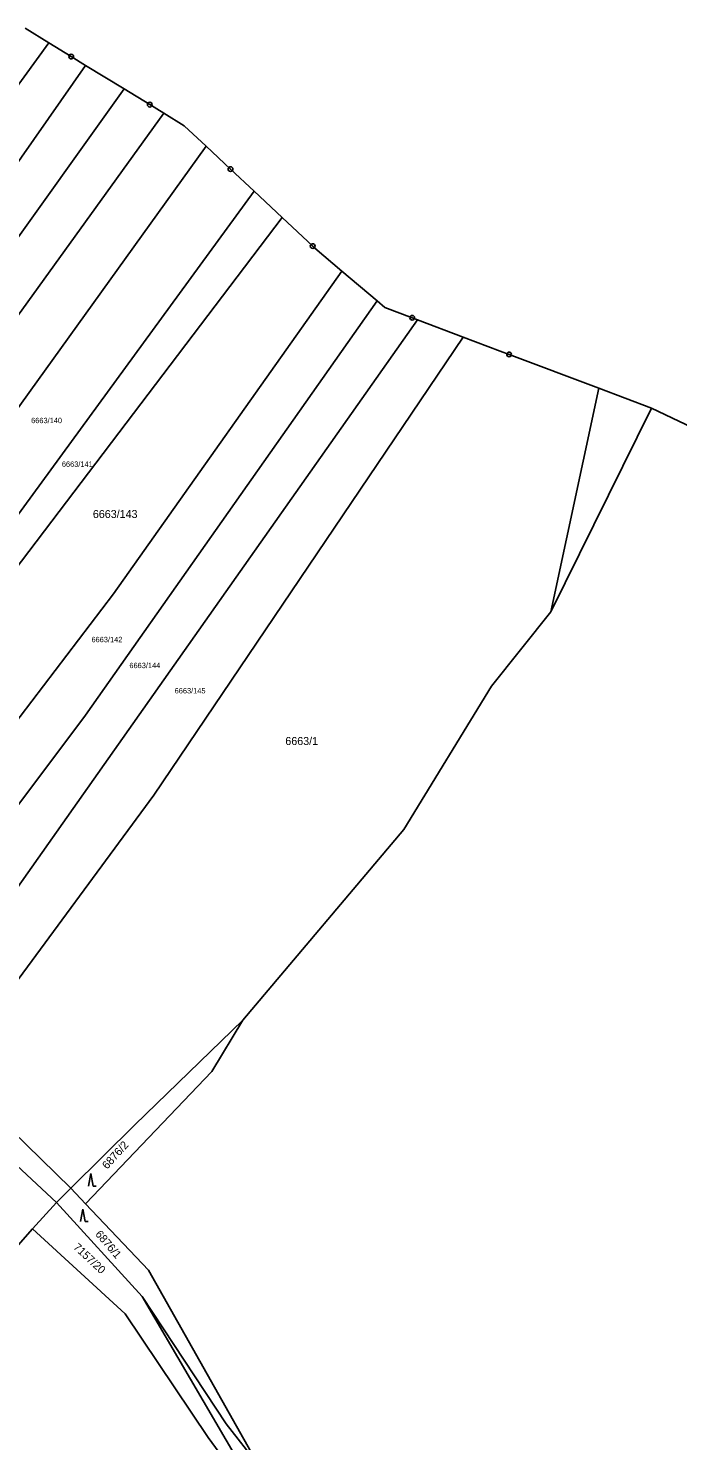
# Model space of a CAD drawing. Extents: x -593183 to -588034, y -1130415 to -1124994.
# Drawn here: x -588427.7 to -588289.7, y -1127430.8 to -1127130.7 of the extents above; entities that cross this region are included whole.
import ezdxf

# ---------------------------------------------------------------- set-up
doc = ezdxf.new("R2010")
doc.units = 0
for name, color, linetype in [('Vrstva 1', 7, 'Continuous'), ('Vrstva 13', 7, 'Continuous'), ('Vrstva 18', 7, 'Continuous'), ('Vrstva 24', 7, 'Continuous'), ('Vrstva 25', 7, 'Continuous'), ('Vrstva 4', 7, 'Continuous')]:
    doc.layers.add(name, color=color, linetype=linetype)

msp = doc.modelspace()

# ---------------------------------------------------------------- linework, layer by layer
at = {"layer": 'Vrstva 1'}
for p, q in [((-588476.45, -1127206.82), (-588423.32, -1127133.83)), ((-588481.54, -1127232.93), (-588415.5, -1127138.61)), ((-588439.47, -1127188.62), (-588407.34, -1127143.6)), ((-588466.4, -1127242.32), (-588398.9, -1127148.77)), ((-588503.59, -1127313.73), (-588389.88, -1127155.8)), ((-588492.28, -1127319.52), (-588379.7, -1127165.35)), ((-588432.27, -1127248.01), (-588373.77, -1127170.91)), ((-588409.58, -1127250.86), (-588361.05, -1127182.31)), ((-588415.51, -1127276.68), (-588353.57, -1127188.65)), ((-588452.64, -1127345.36), (-588344.98, -1127192.65)), ((-588401, -1127293.62), (-588335.28, -1127196.32)), ((-588295.26, -1127211.44), (-588316.66, -1127254.73)), ((-588470.82, -1127331.24), (-588409.58, -1127250.86)), ((-588316.66, -1127254.73), (-588329.27, -1127270.49)), ((-588329.27, -1127270.49), (-588347.89, -1127300.91)), ((-588461.4, -1127337.73), (-588415.51, -1127276.68)), ((-588444.2, -1127352.22), (-588401, -1127293.62)), ((-588347.89, -1127300.91), (-588382.08, -1127341.44)), ((-588382.08, -1127341.44), (-588405.03, -1127363.69)), ((-588388.7, -1127352.36), (-588382.08, -1127341.44)), ((-588456.88, -1127347.37), (-588421.71, -1127380.16)), ((-588444.2, -1127352.22), (-588418.66, -1127377.14)), ((-588415.53, -1127380.44), (-588388.7, -1127352.36)), ((-588405.03, -1127363.69), (-588418.66, -1127377.14)), ((-588418.66, -1127377.14), (-588421.71, -1127380.16)), ((-588418.66, -1127377.14), (-588415.53, -1127380.44)), ((-588421.71, -1127380.16), (-588426.78, -1127385.77)), ((-588403.51, -1127400.13), (-588421.71, -1127380.16)), ((-588415.53, -1127380.44), (-588402.14, -1127394.57)), ((-588455.81, -1127418.76), (-588426.78, -1127385.77)), ((-588426.78, -1127385.77), (-588407.12, -1127403.82)), ((-588402.14, -1127394.57), (-588378.8, -1127435.95)), ((-588385.65, -1127427.16), (-588403.51, -1127400.13)), ((-588403.51, -1127400.13), (-588382.94, -1127435.23)), ((-588407.12, -1127403.82), (-588389.43, -1127430.11)), ((-588378.8, -1127435.95), (-588385.65, -1127427.16)), ((-588389.43, -1127430.11), (-588381.07, -1127441.45))]:
    msp.add_line(p, q, dxfattribs=at)
at = {"layer": 'Vrstva 13'}
for p, q in [((-588428.38, -1127130.73), (-588423.32, -1127133.83)), ((-588423.32, -1127133.83), (-588418.57, -1127136.74)), ((-588418.57, -1127136.74), (-588415.5, -1127138.61)), ((-588415.5, -1127138.61), (-588407.34, -1127143.6)), ((-588407.34, -1127143.6), (-588401.86, -1127146.96)), ((-588401.86, -1127146.96), (-588398.9, -1127148.77)), ((-588398.9, -1127148.77), (-588394.55, -1127151.43)), ((-588394.55, -1127151.43), (-588389.88, -1127155.8)), ((-588389.88, -1127155.8), (-588384.72, -1127160.64)), ((-588384.72, -1127160.64), (-588379.7, -1127165.35)), ((-588379.7, -1127165.35), (-588373.77, -1127170.91)), ((-588373.77, -1127170.91), (-588367.26, -1127177.01)), ((-588367.26, -1127177.01), (-588366.78, -1127177.46)), ((-588366.78, -1127177.46), (-588361.05, -1127182.31)), ((-588361.05, -1127182.31), (-588353.57, -1127188.65)), ((-588353.57, -1127188.65), (-588351.95, -1127190.02)), ((-588351.95, -1127190.02), (-588346.1, -1127192.23)), ((-588346.1, -1127192.23), (-588344.98, -1127192.65)), ((-588344.98, -1127192.65), (-588335.28, -1127196.32)), ((-588335.28, -1127196.32), (-588327.4, -1127199.3)), ((-588327.4, -1127199.3), (-588325.53, -1127200.01)), ((-588325.53, -1127200.01), (-588306.49, -1127207.2)), ((-588306.49, -1127207.2), (-588295.26, -1127211.44)), ((-588295.26, -1127211.44), (-588283.63, -1127216.93))]:
    msp.add_line(p, q, dxfattribs=at)
at = {"layer": 'Vrstva 24'}
for centre, radius in [((-588418.57, -1127136.74), 0.5), ((-588418.57, -1127136.74), 0.0327), ((-588401.86, -1127146.96), 0.5), ((-588401.86, -1127146.96), 0.0327), ((-588384.72, -1127160.64), 0.5), ((-588384.72, -1127160.64), 0.0327), ((-588367.26, -1127177.01), 0.5), ((-588367.26, -1127177.01), 0.0327), ((-588346.1, -1127192.23), 0.5), ((-588346.1, -1127192.23), 0.0327), ((-588325.53, -1127200.01), 0.5), ((-588325.53, -1127200.01), 0.0327)]:
    msp.add_circle(centre, radius, dxfattribs=at)
at = {"layer": 'Vrstva 25'}
for p, q in [((-588414.41, -1127374.01), (-588414.91, -1127376.69)), ((-588414.41, -1127374.01), (-588413.92, -1127376.69)), ((-588413.92, -1127376.69), (-588413.25, -1127376.69)), ((-588416.09, -1127381.56), (-588416.59, -1127384.24)), ((-588416.09, -1127381.56), (-588415.6, -1127384.24)), ((-588415.6, -1127384.24), (-588414.93, -1127384.24))]:
    msp.add_line(p, q, dxfattribs=at)
at = {"layer": 'Vrstva 4'}
msp.add_line((-588306.49, -1127207.2), (-588316.66, -1127254.73), dxfattribs=at)

# ---------------------------------------------------------------- texts
at = {"layer": 'Vrstva 18'}
for s, height, p in [('6663/140', 1.14, (-588427.08, -1127214.62)), ('6663/141', 1.14, (-588420.55, -1127223.9)), ('6663/143', 1.7, (-588413.96, -1127234.77)), ('6663/142', 1.14, (-588414.26, -1127261.15)), ('6663/144', 1.14, (-588406.2, -1127266.66)), ('6663/145', 1.14, (-588396.59, -1127272.03)), ('6663/1', 1.7, (-588373.07, -1127282.99))]:
    msp.add_text(s, height=height, dxfattribs=at).set_placement(p)
for s, rotation, p in [('6876/2', 47.7702, (-588410.92, -1127373.22)), ('6876/1', 310.6795, (-588413.56, -1127386.97)), ('7157/20', 317.0126, (-588418.24, -1127389.87))]:
    msp.add_text(s, height=1.7, rotation=rotation, dxfattribs=at).set_placement(p)

doc.saveas('drawing.dxf')
